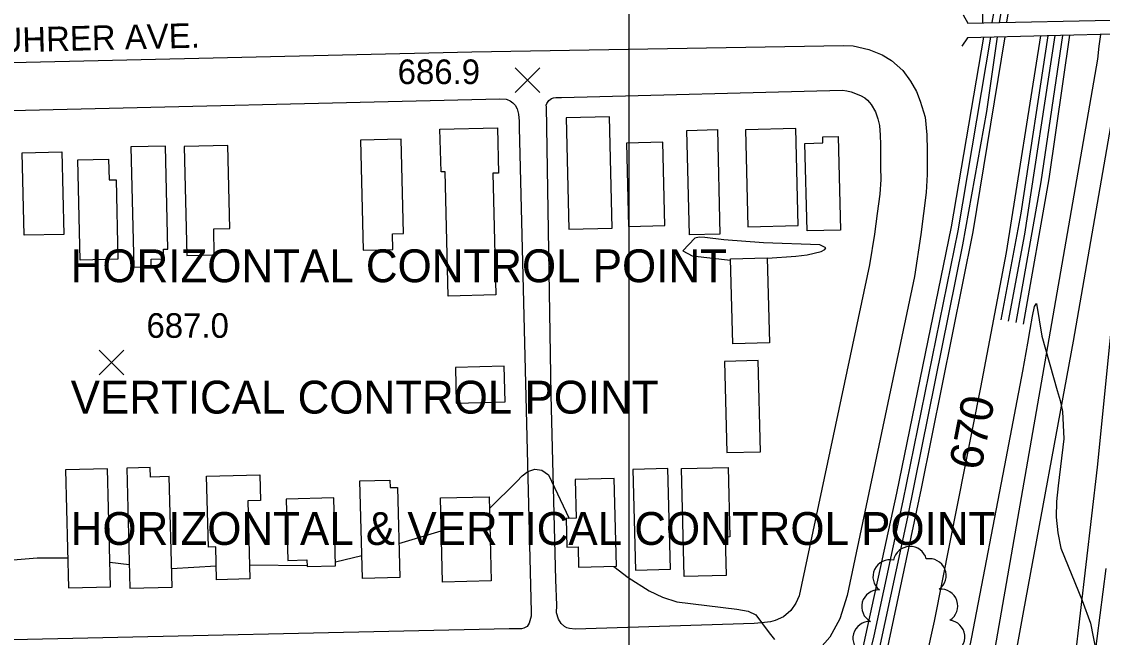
# Model space of a CAD drawing. Extents: x 79600 to 91800, y 75600 to 84400.
# Drawn here: x 85630 to 86288, y 77564 to 77939 of the extents above; entities that cross this region are included whole.
import ezdxf

# ---------------------------------------------------------------- set-up
doc = ezdxf.new("R2010")
doc.units = 0
for name, color, linetype in [('080-085$0$TI_HOR', 7, 'Continuous'), ('080-085$0$TI_VER', 7, 'Continuous'), ('080-090$0$BLDG', 7, 'Continuous'), ('080-090$0$BRIDGE', 7, 'Continuous'), ('080-090$0$GRID', 7, 'Continuous'), ('080-090$0$INDEX', 7, 'Continuous'), ('080-090$0$INDXLBL', 7, 'Continuous'), ('080-090$0$INTER', 7, 'Continuous'), ('080-090$0$INTERSTATE', 7, 'Continuous'), ('080-090$0$ROAD', 7, 'Continuous'), ('080-090$0$ROAD-NAME', 7, 'Continuous'), ('080-090$0$SPOTMARK', 7, 'Continuous'), ('080-090$0$SPOTS', 7, 'Continuous'), ('080-090$0$TREES', 7, 'Continuous')]:
    doc.layers.add(name, color=color, linetype=linetype)

# ---------------------------------------------------------------- blocks, each defined once
blk = doc.blocks.new('080-090$0$SPOTS')
at = {"layer": '080-090$0$SPOTMARK'}
for p, q in [((-0.5, -0.5), (0.5, 0.5)), ((-0.5, 0.5), (0.5, -0.5))]:
    blk.add_line(p, q, dxfattribs=at)

msp = doc.modelspace()

# ---------------------------------------------------------------- linework, layer by layer
at = {"layer": '080-090$0$BLDG'}
for points in [[(85989.89, 77813.02), (85988.18, 77880.69), (85961.74, 77880.03), (85963.45, 77812.35)], [(85888.01, 77847.24), (85885.56, 77847.18), (85884.91, 77873.14), (85919.87, 77874.02), (85920.57, 77846.49), (85917.04, 77846.4), (85918.92, 77772.28), (85889.92, 77771.55)], [(86036.91, 77808.88), (86035.3, 77872.47), (86053.87, 77872.94), (86055.48, 77809.35)], [(86103.19, 77814.61), (86101.7, 77873.66), (86071.05, 77872.89), (86072.54, 77813.83)], [(85698.41, 77789.18), (85709.06, 77789.42), (85708.95, 77794), (85716.72, 77794.18), (85716.59, 77800.06), (85719.27, 77800.12), (85717.82, 77862.92), (85696.72, 77862.44)], [(85747.46, 77796.73), (85747.1, 77812.55), (85756.98, 77812.78), (85755.81, 77863.21), (85729.18, 77862.6), (85730.71, 77796.34)], [(85856.16, 77799.86), (85855.94, 77809.42), (85862.66, 77809.58), (85861.33, 77867.07), (85836.56, 77866.5), (85838.1, 77799.44)], [(86021.89, 77814.57), (86020.61, 77865.24), (85998.5, 77864.68), (85999.78, 77814.01)], [(86108.53, 77811.29), (86107.18, 77864.52), (86118.12, 77864.8), (86118.03, 77868.55), (86127.49, 77868.79), (86128.93, 77811.8)], [(85654.59, 77859.42), (85655.75, 77809.15), (85631.59, 77808.59), (85630.43, 77858.86)], [(85683.1, 77855), (85683.39, 77842.29), (85687.66, 77842.39), (85688.78, 77794.02), (85665.81, 77793.49), (85664.4, 77854.57)], [(86063.21, 77742.48), (86061.89, 77794.31), (86084.31, 77794.88), (86085.62, 77743.04)], [(86080.18, 77676.77), (86078.78, 77732.27), (86058.15, 77731.75), (86059.56, 77676.25)], [(85924, 77728.91), (85894.29, 77728.16), (85894.84, 77706.38), (85924.55, 77707.14)], [(85656.8, 77665.64), (85658.61, 77593.9), (85684.27, 77594.55), (85682.46, 77666.29)], [(85708.58, 77661.33), (85708.43, 77667.1), (85694.19, 77666.74), (85696.04, 77593.59), (85721.75, 77594.24), (85720.04, 77661.62)], [(86004.02, 77604.62), (86025.34, 77605.16), (86023.79, 77666.56), (86002.47, 77666.02)], [(86032.09, 77666.45), (86060.47, 77667.17), (86061.54, 77624.83), (86058.68, 77624.76), (86059.27, 77601.31), (86033.75, 77600.66)], [(85748.39, 77618.76), (85743.85, 77618.64), (85742.76, 77661.9), (85775.2, 77662.72), (85775.6, 77647.1), (85767.88, 77646.9), (85769.09, 77599.25), (85748.9, 77598.74)], [(85854.45, 77659.42), (85854.56, 77654.91), (85859.03, 77655.03), (85860.41, 77600.19), (85837.67, 77599.61), (85836.17, 77658.95)], [(85967.35, 77659.94), (85967.95, 77636.23), (85961.77, 77636.07), (85962.21, 77618.62), (85969.09, 77618.79), (85969.4, 77606.4), (85992.36, 77606.99), (85991.01, 77660.54)], [(85791.34, 77647.91), (85792.29, 77610.54), (85803.88, 77610.84), (85803.98, 77606.76), (85821.3, 77607.19), (85820.26, 77648.65)], [(85886.5, 77597.34), (85885.2, 77648.59), (85914.84, 77649.34), (85916.14, 77598.09)]]:
    msp.add_lwpolyline(points, close=True, dxfattribs=at)
at = {"layer": '080-090$0$BRIDGE'}
for p, q in [((86203.64, 77942.96), (86206.47, 77937.8)), ((86206.47, 77937.8), (86637.7, 77946.96)), ((86637.58, 77939.21), (86206.33, 77928.94)), ((86206.33, 77928.94), (86202.79, 77923.73))]:
    msp.add_line(p, q, dxfattribs=at)
at = {"layer": '080-090$0$GRID'}
msp.add_line((86000, 80000), (86000, 76000), dxfattribs=at)
at = {"layer": '080-090$0$INDEX'}
for points in [[(86230.22, 77938.3), (86238.56, 77989.05), (86243.86, 78033.38), (86249.82, 78105.75), (86255.81, 78192.74), (86259.7, 78276.39), (86261.25, 78315.15), (86258.1, 78499.28), (86256.59, 78556.67), (86252.05, 78633.88), (86246.94, 78694.76)], [(86018.65, 76800.55), (86016.49, 76821.97), (86016.33, 76830.73), (86018.34, 76847.07), (86028.57, 76903.21), (86039.31, 76949.18), (86048.34, 76990.45), (86086.42, 77208.13), (86092.47, 77250.2), (86096.81, 77275.28), (86121.04, 77367.24), (86126.16, 77387.72), (86142.26, 77486.18), (86147.79, 77517.82), (86157.15, 77554.91), (86178.26, 77654.29), (86209.61, 77810.75), (86229.26, 77929.48)], [(86040.08, 76823.19), (86041.87, 76840.5), (86052.39, 76903.52), (86067.67, 76977.57), (86113.23, 77231.03), (86118.85, 77262.29), (86145.13, 77371.79), (86171.69, 77508.38), (86186.15, 77573.63), (86214.31, 77715.96), (86229.98, 77798.2), (86250.86, 77930)], [(86186.35, 77453.93), (86208.88, 77563.75), (86229.75, 77672.65), (86239.91, 77725.82), (86242.91, 77742.81), (86244.37, 77751.25), (86245.78, 77759.26), (86247.09, 77765.21), (86248.2, 77767.13), (86251.46, 77747.06), (86260.8, 77714.04), (86262.74, 77707.93), (86264.14, 77701.32), (86264.84, 77684.57), (86261.41, 77655.96), (86260.41, 77646.36), (86260.31, 77636.8), (86261.21, 77627.36), (86263.13, 77618.1), (86276.18, 77586.17), (86281.23, 77572.33), (86284.67, 77554.73)]]:
    msp.add_lwpolyline(points, dxfattribs=at)
at = {"layer": '080-090$0$INTER'}
for p, q in [((85859.89, 77620.76), (85885.71, 77628.61)), ((85821.24, 77609.73), (85837.32, 77613.47)), ((85683.9, 77609.53), (85695.68, 77608.06)), ((85721.46, 77605.73), (85748.68, 77607.23)), ((85768.87, 77607.84), (85803.96, 77607.54))]:
    msp.add_line(p, q, dxfattribs=at)
for points in [[(86225.65, 77938.21), (86233, 77981.26), (86238.78, 78025.46), (86251.15, 78186.91), (86256.46, 78304.03), (86253.44, 78496.7), (86251.58, 78543.26), (86251.12, 78560.21), (86250.43, 78567.89), (86248.58, 78575.55), (86232.97, 78609.16)], [(86221.35, 77938.11), (86228.15, 77976.59), (86233.82, 78019.03), (86241.39, 78110.53), (86246.5, 78187.89), (86248.85, 78238.77), (86249.49, 78253.74), (86249.37, 78257.02), (86247.09, 78249.22), (86246.19, 78246.21), (86244.62, 78244.56), (86241.51, 78244.47), (86229.96, 78248.58), (86223.5, 78251.63), (86217.97, 78254.68), (86213.6, 78257.95), (86210.47, 78261.88), (86208.61, 78266.69), (86207.96, 78271.81), (86208.43, 78276.43), (86214.55, 78285.02)], [(86215.66, 77937.99), (86215.59, 77944.02)], [(86014.47, 76796.13), (86012.04, 76809.6), (86011.63, 76825.73), (86013.33, 76843.32), (86025.1, 76909.68), (86034.84, 76949.18), (86043.97, 76991.53), (86065.15, 77110.62), (86082.64, 77213.75), (86088.59, 77257.22), (86093.21, 77282.11), (86117.63, 77370.99), (86122.3, 77390.87), (86138.54, 77494), (86144.18, 77524.9), (86152.59, 77556.71), (86169.99, 77636.95), (86203.37, 77802.84), (86218.03, 77884.08), (86224.57, 77929.37)], [(86043.33, 77272.97), (86049.36, 77261.69), (86051.3, 77257.46), (86053.44, 77253.52), (86056.05, 77250.52), (86065.57, 77246.64), (86067.62, 77244.32), (86071.71, 77230.22), (86073.2, 77224.33), (86074.59, 77219.45), (86075.76, 77216.52), (86076.76, 77215.8), (86078.75, 77221.2), (86083.57, 77255.83), (86088.39, 77282.38), (86114.84, 77377.09), (86119.23, 77397.84), (86131.95, 77484.13), (86136.08, 77509.42), (86149.44, 77564.56), (86167.15, 77646.78), (86200.57, 77811.36), (86220.46, 77929.27)], [(86141.9, 77553.86), (86163.15, 77651.56), (86196.48, 77813.67), (86216.24, 77929.17)], [(86226.76, 77757.18), (86238.91, 77822.11), (86255.28, 77930.1)], [(86231.17, 77756.3), (86241.2, 77809.34), (86259.71, 77930.21)], [(86264.05, 77930.31), (86250.93, 77841.14), (86235.67, 77755.4)], [(86268.45, 77930.42), (86255.7, 77842.99), (86240.2, 77754.49)], [(86084.32, 77794.61), (86101.69, 77795.96), (86108.5, 77796.74), (86117.19, 77798.72), (86119.25, 77799.85), (86120.01, 77801.01), (86116.36, 77802.82), (86082.01, 77803.91), (86057.79, 77805.78), (86046.23, 77807.24), (86042.77, 77807.5), (86040.08, 77806.89), (86032.95, 77799.21)], [(86032.95, 77799.21), (86038.5, 77796.11), (86061.92, 77793.51)], [(85915.02, 77642.15), (85931.67, 77658.56), (85934.93, 77662.13), (85938.48, 77664.8), (85942.63, 77666.1), (85947.01, 77665.56), (85951.05, 77662.69), (85963.66, 77636.12)], [(85603, 77609.16), (85639.49, 77612.09), (85658.15, 77612.08)], [(85990.77, 77606.95), (85999.5, 77600.11), (86012.36, 77592.06), (86020.46, 77588.21), (86029.1, 77585.34), (86065.72, 77580.86), (86072.74, 77579.64), (86077.38, 77577.45), (86085.36, 77566.43), (86088.65, 77562.3)]]:
    msp.add_lwpolyline(points, dxfattribs=at)
at = {"layer": '080-090$0$INTERSTATE'}
for p, q in [((86287.28, 77930.86), (86286.3, 77923.83)), ((86286.3, 77923.83), (86285.35, 77915.95)), ((86285.35, 77915.95), (86254.19, 77736.13)), ((86298.3, 77902.87), (86270.52, 77744.05)), ((86300.48, 77819.2), (86285.27, 77667.38)), ((86270.52, 77744.05), (86240.3, 77580)), ((86254.19, 77736.13), (86218.21, 77530.48)), ((86285.27, 77667.38), (86270.61, 77542.69)), ((86280.95, 77530.76), (86290.69, 77605.67)), ((86240.3, 77580), (86213.93, 77436.4))]:
    msp.add_line(p, q, dxfattribs=at)
at = {"layer": '080-090$0$ROAD'}
for p, q in [((85904.31, 77920.42), (86130.79, 77924.28)), ((86130.79, 77924.28), (86136.6, 77923.91)), ((86136.6, 77923.91), (86146.12, 77921.83)), ((86146.12, 77921.83), (86154.24, 77918.52)), ((85476.53, 77910.24), (85904.31, 77920.42)), ((86154.24, 77918.52), (86159.87, 77914.97)), ((86159.87, 77914.97), (86166.84, 77908.91)), ((86166.84, 77908.91), (86171.58, 77902.47)), ((86171.58, 77902.47), (86175.09, 77896.18)), ((85958.86, 77892.58), (86130.09, 77897.01)), ((86130.09, 77897.01), (86132.72, 77896.55)), ((86132.72, 77896.55), (86135.34, 77895.96)), ((86135.34, 77895.96), (86140.99, 77893.8)), ((86175.09, 77896.18), (86177.49, 77890.33)), ((85152.61, 77873.53), (85921.46, 77891.63)), ((85921.46, 77891.63), (85925.2, 77891.57)), ((85925.2, 77891.57), (85925.88, 77891.29)), ((85925.88, 77891.29), (85927.67, 77890.57)), ((85927.67, 77890.57), (85929.32, 77889.29)), ((85929.32, 77889.29), (85930.82, 77887.75)), ((85949.65, 77887.87), (85949.94, 77888.84)), ((85949.94, 77888.84), (85950.51, 77889.52)), ((85950.51, 77889.52), (85951.22, 77890.62)), ((85951.22, 77890.62), (85952.06, 77891.3)), ((85952.06, 77891.3), (85952.9, 77891.84)), ((85952.9, 77891.84), (85954.01, 77892.24)), ((85954.01, 77892.24), (85955.54, 77892.49)), ((85955.54, 77892.49), (85958.86, 77892.58)), ((86140.99, 77893.8), (86143.73, 77892.23)), ((86143.73, 77892.23), (86145.37, 77890.82)), ((86145.37, 77890.82), (86146.46, 77889.56)), ((86146.46, 77889.56), (86147.54, 77888.16)), ((86177.49, 77890.33), (86180.39, 77880.59)), ((85930.82, 77887.75), (85931.89, 77885.52)), ((85931.89, 77885.52), (85932.67, 77882.32)), ((85932.67, 77882.32), (85933.16, 77878.02)), ((85949.77, 77886.9), (85949.65, 77887.87)), ((85952.75, 77711.12), (85949.77, 77886.9)), ((86147.54, 77888.16), (86150.11, 77883.69)), ((86150.11, 77883.69), (86151.71, 77879.51)), ((85933.16, 77878.02), (85933.24, 77874.28)), ((86151.71, 77879.51), (86152.61, 77875.48)), ((86180.39, 77880.59), (86181.47, 77869.77)), ((85933.24, 77874.28), (85940.48, 77579.06)), ((86152.61, 77875.48), (86153.08, 77869.65)), ((86153.08, 77869.65), (86153.26, 77863.83)), ((86181.47, 77869.77), (86181.6, 77860.21)), ((86153.26, 77863.83), (86153.33, 77858.99)), ((86153.33, 77858.99), (86153.33, 77849.99)), ((86181.6, 77860.21), (86181.65, 77845.53)), ((86153.33, 77849.99), (86153.49, 77842.64)), ((86181.65, 77845.53), (86181.07, 77834.74)), ((86153.49, 77842.64), (86152.94, 77833.65)), ((86152.94, 77833.65), (86151.23, 77821.77)), ((86181.07, 77834.74), (86177.9, 77809.03)), ((86151.23, 77821.77), (86149.52, 77809.19)), ((86149.52, 77809.19), (86146.46, 77790.68)), ((86177.9, 77809.03), (86173.91, 77783.47)), ((86146.46, 77790.68), (86103.62, 77589.02)), ((86173.91, 77783.47), (86132.98, 77589.12)), ((85955.46, 77598.77), (85952.75, 77711.12)), ((85956.05, 77583.39), (85955.46, 77598.77)), ((86103.62, 77589.02), (86101.61, 77584.48)), ((86132.98, 77589.12), (86128.47, 77574.93)), ((85955.98, 77578.69), (85956.05, 77583.39)), ((86098.64, 77580.1), (86094.14, 77576.15)), ((86101.61, 77584.48), (86098.64, 77580.1)), ((85940.14, 77575.19), (85939.26, 77572.3)), ((85940.44, 77576.57), (85940.14, 77575.19)), ((85940.48, 77579.06), (85940.44, 77576.57)), ((85957.03, 77574.79), (85955.98, 77578.69)), ((85958.79, 77572.13), (85957.03, 77574.79)), ((86086.34, 77573.22), (86080.79, 77572.48)), ((86088.99, 77573.87), (86086.34, 77573.22)), ((86094.14, 77576.15), (86088.99, 77573.87)), ((86128.47, 77574.93), (86122.48, 77563.8)), ((85927.02, 77568.88), (85086.57, 77550.08)), ((85932.15, 77568.8), (85927.02, 77568.88)), ((85934.64, 77568.9), (85932.15, 77568.8)), ((85936.03, 77569.3), (85934.64, 77568.9)), ((85937.99, 77570.38), (85936.03, 77569.3)), ((85939.26, 77572.3), (85937.99, 77570.38)), ((85960.84, 77570.3), (85958.79, 77572.13)), ((85962.21, 77569.45), (85960.84, 77570.3)), ((85963.86, 77569.01), (85962.21, 77569.45)), ((85967.32, 77568.68), (85963.86, 77569.01)), ((86076.22, 77572.13), (85967.32, 77568.68)), ((86080.79, 77572.48), (86076.22, 77572.13)), ((86122.48, 77563.8), (86114.73, 77555.06))]:
    msp.add_line(p, q, dxfattribs=at)
at = {"layer": '080-090$0$TREES'}
for centre, start, end in [((86171.26, 77608.79), 14.9127, 169.55194), ((86158.9, 77600.65), 77.17584, 231.81507), ((86182.98, 77601.34), 305.57777, 100.217), ((86152.04, 77582.36), 87.05845, 241.69768), ((86190.05, 77582.81), 301.58158, 96.22081), ((86146.68, 77563.1), 87.22964, 241.86887), ((86194.35, 77563.89), 289.35402, 83.99325)]:
    msp.add_arc(centre, 10.25, start, end, dxfattribs=at)

# ---------------------------------------------------------------- block references
at = {"layer": '080-090$0$SPOTMARK', "xscale": 15, "yscale": 15}
for p in [(85938.17, 77903.05), (85684.81, 77731.13)]:
    msp.add_blockref('080-090$0$SPOTS', p, dxfattribs=at)

# ---------------------------------------------------------------- texts
at = {"layer": '080-085$0$TI_HOR'}
msp.add_text('HORIZONTAL CONTROL POINT', height=20, dxfattribs=at).set_placement((85660, 77780))
at = {"layer": '080-085$0$TI_VER'}
for s, p in [('VERTICAL CONTROL POINT', (85660, 77700)), ('HORIZONTAL & VERTICAL CONTROL POINT', (85660, 77620))]:
    msp.add_text(s, height=20, dxfattribs=at).set_placement(p)
at = {"layer": '080-090$0$INDXLBL'}
msp.add_text('670', height=20, rotation=78.9116, dxfattribs=at).set_placement((86214.43, 77664.76))
at = {"layer": '080-090$0$ROAD-NAME'}
msp.add_text('BUHRER AVE.', height=15, rotation=1.44972, dxfattribs=at).set_placement((85602.86, 77919.5))
at = {"layer": '080-090$0$SPOTS'}
for s, p in [('686.9', (85859.16, 77900.69)), ('687.0', (85706.16, 77746.13))]:
    msp.add_text(s, height=15, dxfattribs=at).set_placement(p)

doc.saveas('drawing.dxf')
